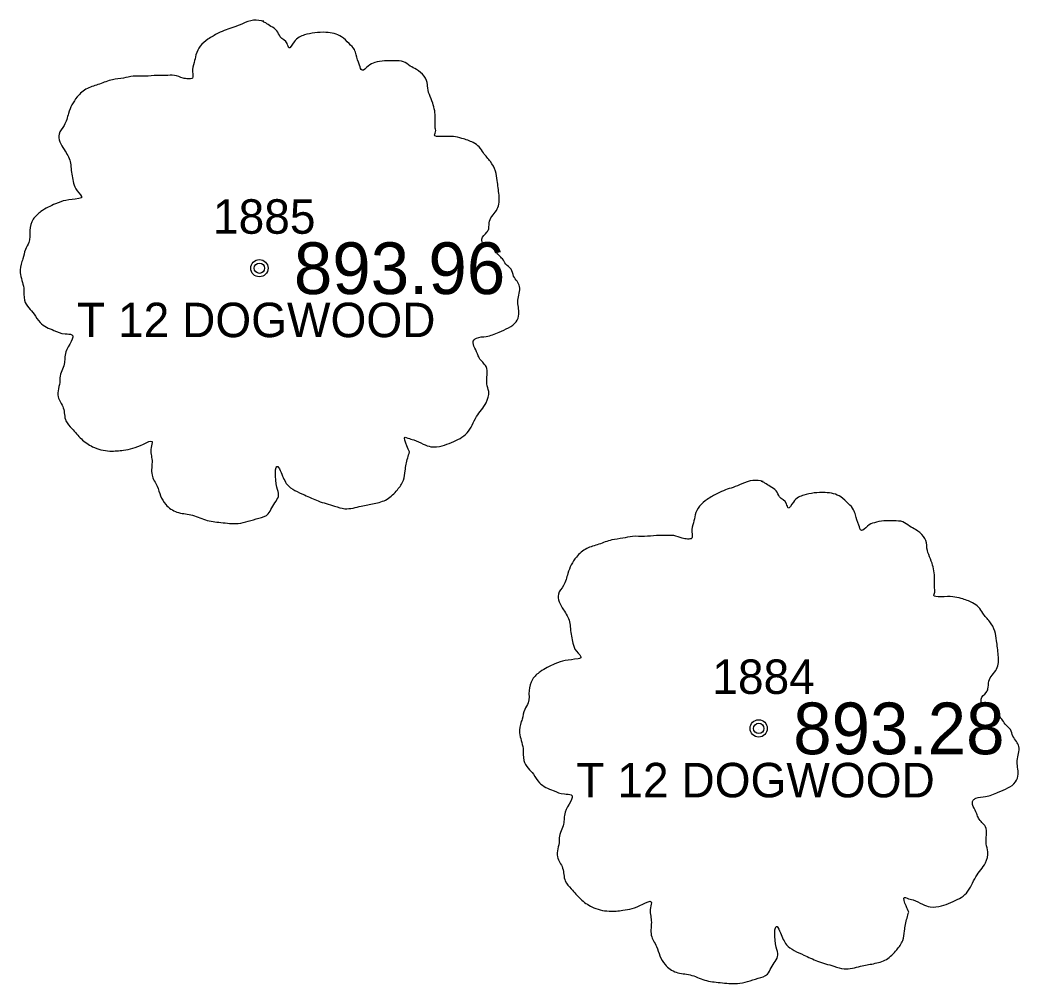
# Model space of a CAD drawing. Extents: x 1448136 to 1453623, y 1125056 to 1128842.
# Drawn here: x 1449676.32 to 1449705.34, y 1126837.45 to 1126865.42 of the extents above; entities that cross this region are included whole.
import ezdxf

# ---------------------------------------------------------------- set-up
doc = ezdxf.new("R2010")
doc.units = 0
for name, color, linetype in [('RD_EX_TX_VEG_ELEV', 7, 'Continuous'), ('RD_EX_VEG', 7, 'Continuous'), ('RD_EX_VEG_txCode', 7, 'Continuous'), ('RD_SMD_Locator', 7, 'Continuous')]:
    doc.layers.add(name, color=color, linetype=linetype)

msp = doc.modelspace()

# ---------------------------------------------------------------- linework, layer by layer
at = {"layer": 'RD_EX_VEG'}
for centre, radius in [((1449683.264, 1126858.221), 0.25), ((1449683.251, 1126858.202), 0.0001), ((1449697.755, 1126844.87), 0.25), ((1449697.743, 1126844.852), 0.0001)]:
    msp.add_circle(centre, radius, dxfattribs=at)
for points in [[(1449683.396, 1126865.388), (1449683.096, 1126865.413), (1449682.771, 1126865.313), (1449682.521, 1126865.213), (1449682.296, 1126865.138), (1449682.071, 1126865.038), (1449681.771, 1126864.863), (1449681.547, 1126864.663), (1449681.422, 1126864.413), (1449681.372, 1126864.188), (1449681.322, 1126863.914), (1449681.322, 1126863.739), (1449681.197, 1126863.714), (1449681.047, 1126863.739), (1449680.797, 1126863.814), (1449680.547, 1126863.814), (1449680.297, 1126863.814), (1449679.947, 1126863.789), (1449679.597, 1126863.789), (1449679.323, 1126863.739), (1449678.998, 1126863.689), (1449678.623, 1126863.564), (1449678.273, 1126863.439), (1449677.973, 1126863.189), (1449677.723, 1126862.714), (1449677.598, 1126862.364), (1449677.448, 1126862.114), (1449677.598, 1126861.665), (1449677.773, 1126861.315), (1449677.798, 1126861.115), (1449677.873, 1126860.69), (1449677.973, 1126860.465), (1449678.098, 1126860.265), (1449678.023, 1126860.24), (1449677.648, 1126860.19), (1449677.348, 1126860.09), (1449676.924, 1126859.865), (1449676.699, 1126859.64), (1449676.599, 1126859.316), (1449676.574, 1126858.966), (1449676.474, 1126858.766), (1449676.399, 1126858.491), (1449676.374, 1126858.416), (1449676.324, 1126858.091), (1449676.424, 1126857.641), (1449676.449, 1126857.291), (1449676.574, 1126857.067), (1449676.724, 1126856.892), (1449676.899, 1126856.642), (1449677.298, 1126856.417), (1449677.623, 1126856.317), (1449677.823, 1126856.292), (1449677.648, 1126855.792), (1449677.598, 1126855.442), (1449677.473, 1126855.042), (1449677.473, 1126854.968), (1449677.423, 1126854.493), (1449677.573, 1126854.168), (1449677.648, 1126853.793), (1449677.823, 1126853.568), (1449678.098, 1126853.268), (1449678.423, 1126853.043), (1449678.923, 1126852.918), (1449679.323, 1126852.943), (1449679.897, 1126853.118), (1449680.147, 1126853.193), (1449680.122, 1126853.018), (1449680.147, 1126852.643), (1449680.147, 1126852.219), (1449680.297, 1126851.894), (1449680.397, 1126851.619), (1449680.547, 1126851.369), (1449680.872, 1126851.144), (1449681.272, 1126851.069), (1449681.696, 1126850.919), (1449682.146, 1126850.844), (1449682.646, 1126850.819), (1449683.246, 1126850.969), (1449683.521, 1126851.094), (1449683.621, 1126851.269), (1449683.821, 1126851.644), (1449683.771, 1126851.869), (1449683.796, 1126852.469), (1449683.895, 1126852.294), (1449684.07, 1126851.944), (1449684.57, 1126851.644), (1449684.97, 1126851.469), (1449685.445, 1126851.319), (1449685.745, 1126851.244), (1449686.219, 1126851.319), (1449686.594, 1126851.394), (1449686.969, 1126851.519), (1449687.269, 1126851.794), (1449687.444, 1126852.069), (1449687.494, 1126852.344), (1449687.569, 1126852.718), (1449687.619, 1126852.893)], [(1449687.619, 1126852.893), (1449687.544, 1126853.068), (1449687.494, 1126853.318), (1449687.569, 1126853.293), (1449687.744, 1126853.243), (1449688.019, 1126853.118), (1449688.244, 1126853.043), (1449688.568, 1126853.068), (1449688.843, 1126853.168), (1449689.293, 1126853.443), (1449689.568, 1126853.918), (1449689.843, 1126854.318), (1449689.918, 1126854.643), (1449689.868, 1126854.868), (1449689.843, 1126855.367), (1449689.643, 1126855.617), (1449689.593, 1126855.742), (1449689.493, 1126856.142), (1449689.568, 1126856.192), (1449689.843, 1126856.242), (1449690.218, 1126856.367), (1449690.493, 1126856.492), (1449690.718, 1126856.667), (1449690.792, 1126856.892), (1449690.768, 1126857.291), (1449690.817, 1126857.691), (1449690.743, 1126857.841), (1449690.643, 1126857.991), (1449690.568, 1126858.191), (1449690.418, 1126858.341), (1449690.318, 1126858.491), (1449690.218, 1126858.591), (1449690.093, 1126858.741), (1449689.918, 1126858.866), (1449689.768, 1126858.916), (1449689.718, 1126859.066), (1449689.868, 1126859.266), (1449689.918, 1126859.366), (1449689.943, 1126859.59), (1449690.168, 1126859.94), (1449690.218, 1126860.34), (1449690.168, 1126860.765), (1449690.118, 1126861.04), (1449689.968, 1126861.315), (1449689.768, 1126861.565), (1449689.643, 1126861.74), (1449689.468, 1126861.864), (1449689.143, 1126861.989), (1449688.893, 1126862.039), (1449688.543, 1126862.039), (1449688.344, 1126862.089), (1449688.369, 1126862.139), (1449688.369, 1126862.289), (1449688.369, 1126862.564), (1449688.294, 1126863.014), (1449688.144, 1126863.514), (1449688.144, 1126863.539), (1449688.044, 1126863.789), (1449687.819, 1126863.989), (1449687.644, 1126864.088), (1449687.444, 1126864.213), (1449687.194, 1126864.238), (1449686.894, 1126864.238), (1449686.619, 1126864.188), (1449686.419, 1126864.088), (1449686.244, 1126863.964), (1449686.169, 1126864.113), (1449686.07, 1126864.413), (1449686.02, 1126864.563), (1449685.87, 1126864.738), (1449685.645, 1126864.938), (1449685.195, 1126865.063), (1449684.57, 1126864.988), (1449684.27, 1126864.788), (1449684.12, 1126864.613), (1449684.07, 1126864.738), (1449683.87, 1126864.938), (1449683.771, 1126865.113), (1449683.596, 1126865.238), (1449683.446, 1126865.338), (1449683.346, 1126865.388)], [(1449697.887, 1126852.038), (1449697.587, 1126852.063), (1449697.262, 1126851.963), (1449697.012, 1126851.863), (1449696.788, 1126851.788), (1449696.563, 1126851.688), (1449696.263, 1126851.513), (1449696.038, 1126851.313), (1449695.913, 1126851.063), (1449695.863, 1126850.838), (1449695.813, 1126850.563), (1449695.813, 1126850.388), (1449695.688, 1126850.363), (1449695.538, 1126850.388), (1449695.288, 1126850.463), (1449695.038, 1126850.463), (1449694.788, 1126850.463), (1449694.439, 1126850.438), (1449694.089, 1126850.438), (1449693.814, 1126850.388), (1449693.489, 1126850.338), (1449693.114, 1126850.213), (1449692.764, 1126850.088), (1449692.464, 1126849.839), (1449692.215, 1126849.364), (1449692.09, 1126849.014), (1449691.94, 1126848.764), (1449692.09, 1126848.314), (1449692.265, 1126847.964), (1449692.289, 1126847.764), (1449692.364, 1126847.34), (1449692.464, 1126847.115), (1449692.589, 1126846.915), (1449692.514, 1126846.89), (1449692.14, 1126846.84), (1449691.84, 1126846.74), (1449691.415, 1126846.515), (1449691.19, 1126846.29), (1449691.09, 1126845.965), (1449691.065, 1126845.615), (1449690.965, 1126845.416), (1449690.89, 1126845.141), (1449690.865, 1126845.066), (1449690.815, 1126844.741), (1449690.915, 1126844.291), (1449690.94, 1126843.941), (1449691.065, 1126843.716), (1449691.215, 1126843.541), (1449691.39, 1126843.291), (1449691.79, 1126843.067), (1449692.115, 1126842.967), (1449692.314, 1126842.942), (1449692.14, 1126842.442), (1449692.09, 1126842.092), (1449691.965, 1126841.692), (1449691.965, 1126841.617), (1449691.915, 1126841.142), (1449692.065, 1126840.817), (1449692.14, 1126840.443), (1449692.314, 1126840.218), (1449692.589, 1126839.918), (1449692.914, 1126839.693), (1449693.414, 1126839.568), (1449693.814, 1126839.593), (1449694.389, 1126839.768), (1449694.638, 1126839.843), (1449694.613, 1126839.668), (1449694.638, 1126839.293), (1449694.638, 1126838.868), (1449694.788, 1126838.544), (1449694.888, 1126838.269), (1449695.038, 1126838.019), (1449695.363, 1126837.794), (1449695.763, 1126837.719), (1449696.188, 1126837.569), (1449696.638, 1126837.494), (1449697.137, 1126837.469), (1449697.737, 1126837.619), (1449698.012, 1126837.744), (1449698.112, 1126837.919), (1449698.312, 1126838.294), (1449698.262, 1126838.519), (1449698.287, 1126839.118), (1449698.387, 1126838.943), (1449698.562, 1126838.593), (1449699.062, 1126838.294), (1449699.461, 1126838.119), (1449699.936, 1126837.969), (1449700.236, 1126837.894), (1449700.711, 1126837.969), (1449701.086, 1126838.044), (1449701.46, 1126838.169), (1449701.76, 1126838.444), (1449701.935, 1126838.718), (1449701.985, 1126838.993), (1449702.06, 1126839.368), (1449702.11, 1126839.543)], [(1449702.11, 1126839.543), (1449702.035, 1126839.718), (1449701.985, 1126839.968), (1449702.06, 1126839.943), (1449702.235, 1126839.893), (1449702.51, 1126839.768), (1449702.735, 1126839.693), (1449703.06, 1126839.718), (1449703.335, 1126839.818), (1449703.784, 1126840.093), (1449704.059, 1126840.568), (1449704.334, 1126840.967), (1449704.409, 1126841.292), (1449704.359, 1126841.517), (1449704.334, 1126842.017), (1449704.134, 1126842.267), (1449704.084, 1126842.392), (1449703.984, 1126842.792), (1449704.059, 1126842.842), (1449704.334, 1126842.892), (1449704.709, 1126843.017), (1449704.984, 1126843.141), (1449705.209, 1126843.316), (1449705.284, 1126843.541), (1449705.259, 1126843.941), (1449705.309, 1126844.341), (1449705.234, 1126844.491), (1449705.134, 1126844.641), (1449705.059, 1126844.841), (1449704.909, 1126844.991), (1449704.809, 1126845.141), (1449704.709, 1126845.241), (1449704.584, 1126845.391), (1449704.409, 1126845.515), (1449704.259, 1126845.565), (1449704.209, 1126845.715), (1449704.359, 1126845.915), (1449704.409, 1126846.015), (1449704.434, 1126846.24), (1449704.659, 1126846.59), (1449704.709, 1126846.99), (1449704.659, 1126847.415), (1449704.609, 1126847.69), (1449704.459, 1126847.964), (1449704.259, 1126848.214), (1449704.134, 1126848.389), (1449703.959, 1126848.514), (1449703.635, 1126848.639), (1449703.385, 1126848.689), (1449703.035, 1126848.689), (1449702.835, 1126848.739), (1449702.86, 1126848.789), (1449702.86, 1126848.939), (1449702.86, 1126849.214), (1449702.785, 1126849.664), (1449702.635, 1126850.163), (1449702.635, 1126850.188), (1449702.535, 1126850.438), (1449702.31, 1126850.638), (1449702.135, 1126850.738), (1449701.935, 1126850.863), (1449701.685, 1126850.888), (1449701.386, 1126850.888), (1449701.111, 1126850.838), (1449700.911, 1126850.738), (1449700.736, 1126850.613), (1449700.661, 1126850.763), (1449700.561, 1126851.063), (1449700.511, 1126851.213), (1449700.361, 1126851.388), (1449700.136, 1126851.588), (1449699.686, 1126851.713), (1449699.062, 1126851.638), (1449698.762, 1126851.438), (1449698.612, 1126851.263), (1449698.562, 1126851.388), (1449698.362, 1126851.588), (1449698.262, 1126851.763), (1449698.087, 1126851.888), (1449697.937, 1126851.988), (1449697.837, 1126852.038)]]:
    msp.add_spline(points, degree=3, dxfattribs=at)
at = {"layer": 'RD_SMD_Locator'}
for centre in [(1449683.264, 1126858.221), (1449697.755, 1126844.87)]:
    msp.add_circle(centre, 0.15, dxfattribs=at)

# ---------------------------------------------------------------- texts
at = {"layer": 'RD_EX_TX_VEG_ELEV'}
for s, p in [('893.96', (1449684.264, 1126857.471)), ('893.28', (1449698.755, 1126844.12))]:
    msp.add_text(s, height=1.5, dxfattribs=at).set_placement(p)
at = {"layer": 'RD_EX_VEG_txCode'}
for s, p in [('1885', (1449681.917, 1126859.221)), ('T 12 DOGWOOD', (1449677.972, 1126856.221)), ('1884', (1449696.409, 1126845.87)), ('T 12 DOGWOOD', (1449692.464, 1126842.87))]:
    msp.add_text(s, height=1, dxfattribs=at).set_placement(p)

doc.saveas('drawing.dxf')
